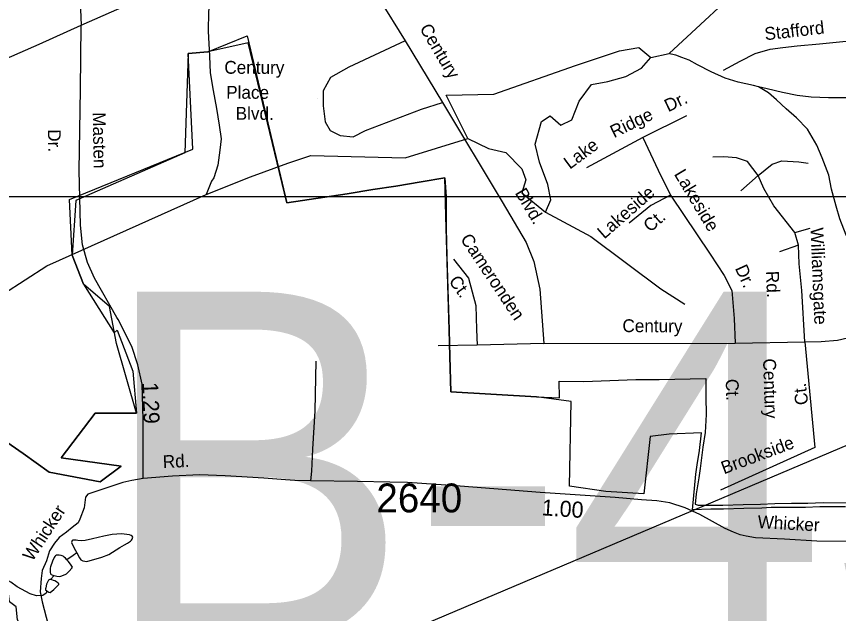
# Model space of a CAD drawing. Extents: x 1551653 to 1702041, y 811336 to 920032.
# Drawn here: x 1675252 to 1679459, y 856913 to 859968 of the extents above; entities that cross this region are included whole.
import ezdxf

# ---------------------------------------------------------------- set-up
doc = ezdxf.new("R2010")
doc.units = 0
for name, color, linetype in [('Old_Level_10', 7, 'Continuous'), ('Old_Level_11', 7, 'Continuous'), ('Old_Level_17', 7, 'Continuous'), ('Old_Level_3', 7, 'Continuous'), ('Old_Level_32', 7, 'Continuous'), ('Old_Level_35', 7, 'Continuous'), ('Old_Level_48', 7, 'Continuous'), ('Old_Level_49', 7, 'Continuous'), ('Old_Level_56', 7, 'Continuous'), ('Old_Level_59', 7, 'Continuous'), ('Old_Level_62', 7, 'Continuous'), ('Old_Level_8', 7, 'Continuous')]:
    doc.layers.add(name, color=color, linetype=linetype)

msp = doc.modelspace()

# ---------------------------------------------------------------- linework, layer by layer
at = {"layer": 'Old_Level_10'}
msp.add_line((1676794.539, 859549.641), (1676794.539, 859549.641), dxfattribs=at)
at = {"layer": 'Old_Level_3'}
msp.add_lwpolyline([(1681886.056, 856127.908), (1675049.538, 856127.908), (1675049.538, 858872.121), (1675049.538, 859046.51), (1677623.023, 859046.51), (1681886.056, 859046.51), (1681886.056, 856127.908)], dxfattribs=at)
at = {"layer": 'Old_Level_32'}
for points in [[(1672877.954, 858732.082), (1673073.856, 858822.082), (1673193.749, 858885.289), (1673418.589, 858982.871), (1673535.074, 859034.372), (1673694.9, 859102.136), (1673871.554, 859176.182), (1674020.852, 859239.181), (1674129.953, 859286.983), (1674257.151, 859342.383), (1674568.151, 859480.181), (1674822.451, 859587.081), (1675367.65, 859826.181), (1675583.749, 859923.881), (1675807.85, 860021.381), (1675949.247, 860086.581), (1676266.248, 860226.18), (1676458.048, 860308.378), (1676890.894, 860494.25), (1677030.093, 860546.407), (1677084.168, 860568.428)], [(1679510.641, 857280.986), (1679348.541, 857284.287), (1679182.643, 857293.686), (1679034.743, 857300.687), (1678986.843, 857309.585), (1678955.042, 857316.285), (1678921.242, 857328.985), (1678879.543, 857347.787), (1678748.943, 857420.487), (1678673.644, 857454.086), (1678596.043, 857479.585), (1678528.244, 857488.984), (1678450.344, 857494.585), (1678316.444, 857507.285), (1677932.744, 857533.085), (1677523.145, 857565.385), (1677253.345, 857582.885), (1677163.346, 857584.686), (1676997.247, 857588.085), (1676757.247, 857592.885), (1676677.248, 857594.486), (1676629.246, 857597.485), (1676517.346, 857605.785), (1676319.446, 857617.787), (1676189.447, 857622.386), (1676051.248, 857615.185), (1675900.95, 857604.286), (1675842.649, 857593.384), (1675796.449, 857584.384), (1675704.318, 857552.834), (1675617.55, 857523.308), (1675605.403, 857509.413), (1675598.461, 857453.834), (1675575.58, 857395.828), (1675567.279, 857378.027), (1675537.74, 857353.337), (1675507.372, 857329.89), (1675470.062, 857302.969), (1675445.868, 857273.262), (1675420.97, 857233.761), (1675404.985, 857183.128), (1675384.174, 857133.985), (1675378.1, 857093.169)]]:
    msp.add_lwpolyline(points, dxfattribs=at)
at = {"layer": 'Old_Level_35'}
for p, q in [((1678681.158, 859459.921), (1678457.503, 859348.01)), ((1678457.503, 859348.01), (1678169.651, 859192.578)), ((1679047.15, 859153.825), (1678958.102, 859075.073)), ((1679235.439, 858862.11), (1679314.293, 858884.41)), ((1679254.076, 858797.865), (1679235.439, 858862.11)), ((1679254.076, 858797.865), (1679156.906, 858764.208)), ((1677608.997, 858286.283), (1677410.192, 858282.137)), ((1677951.28, 858294.518), (1677608.997, 858286.283)), ((1677951.28, 858294.518), (1678930.217, 858296.644)), ((1678930.217, 858296.644), (1679287.21, 858302.553)), ((1679287.21, 858302.553), (1679336.797, 857762.65)), ((1679336.797, 857762.65), (1678854.282, 857545.045))]:
    msp.add_line(p, q, dxfattribs=at)
for points in [[(1675560.55, 860264.481), (1675571.249, 860098.182), (1675579.349, 860003.979), (1675583.749, 859923.881)], [(1677110.407, 860056.966), (1677241.788, 859843.719), (1677431.803, 859526.743), (1677738.037, 859018.667), (1677860.219, 858811.423), (1677899.565, 858714.02), (1677930.628, 858573.094), (1677951.28, 858294.518)], [(1675900.95, 857604.286), (1675899.718, 857906.018), (1675895.944, 858087.289), (1675873.303, 858185.479), (1675843.115, 858279.891), (1675771.687, 858416.861), (1675766.289, 858427.043), (1675650.688, 858629.501), (1675615.366, 858709.842), (1675589.677, 858799.825), (1675580.043, 858899.447), (1675573.621, 859179.034), (1675580.043, 859593.595), (1675583.749, 859923.881)], [(1677241.788, 859843.719), (1676952.24, 859707.872), (1676859.495, 859655.798), (1676821.039, 859587.874), (1676821.039, 859510.894), (1676832.35, 859429.386), (1676857.232, 859384.104), (1676909.261, 859359.199), (1676974.861, 859352.407), (1677038.2, 859384.104), (1677325.485, 859492.781), (1677431.803, 859526.743)], [(1678871.042, 859693.183), (1678956.042, 859739.482), (1679032.843, 859777.982), (1679109.342, 859800.381), (1679173.542, 859809.081), (1679247.843, 859817.582), (1679362.042, 859827.28), (1679480.342, 859838.881), (1679690.542, 859840.682), (1679800.44, 859834.482), (1679884.639, 859838.78), (1679976.542, 859832.881)], [(1678457.503, 859348.01), (1678536.196, 859182.216), (1678598.322, 859053.725)], [(1679047.15, 859153.825), (1678993.307, 859226.36), (1678937.393, 859245.013), (1678871.125, 859249.157), (1678815.212, 859247.085)], [(1679047.15, 859153.825), (1679119.63, 859211.853), (1679169.332, 859228.433), (1679256.308, 859224.288), (1679303.938, 859218.071)], [(1679235.439, 858862.11), (1679127.753, 858998.89), (1679076.142, 859087.508), (1679047.15, 859153.825)], [(1678598.322, 859053.725), (1678498.92, 858999.842), (1678387.093, 858910.727)], [(1678598.322, 859053.725), (1678802.625, 858752.271), (1678873.035, 858642.432), (1678912.382, 858565.752), (1678925.352, 858422.389), (1678930.217, 858296.644)], [(1679287.21, 858302.553), (1679270.644, 858565.752), (1679258.218, 858702.533), (1679254.076, 858797.865)], [(1677488.886, 858725.638), (1677565.509, 858628.233), (1677602.784, 858489.381), (1677606.926, 858367.107), (1677608.997, 858286.283)], [(1679287.21, 858302.553), (1679369.586, 858305.095), (1679454.493, 858311.312), (1679555.966, 858336.182), (1679705.069, 858379.703), (1679808.613, 858394.21)], [(1676783.648, 858204.685), (1676778.547, 857950.686), (1676766.549, 857754.784), (1676762.247, 857640.884), (1676757.247, 857592.885)], [(1675378.1, 857093.169), (1675372.893, 857023.696), (1675384.192, 856972.912), (1675424.972, 856816.596)]]:
    msp.add_lwpolyline(points, dxfattribs=at)
at = {"layer": 'Old_Level_48'}
for points in [[(1675522.66, 859031.834), (1676153.932, 859288.098), (1676131.107, 859778.826), (1676230.755, 859787.14), (1676433.32, 859867.798), (1676635.567, 859013.766)], [(1676635.567, 859013.766), (1676944.419, 859059.69), (1677074.878, 859083.141), (1677194.051, 859099.621), (1677322.889, 859121.511), (1677443.726, 859141.934), (1677451.659, 859044.237), (1677450.822, 859041.872), (1677450.579, 858884.798), (1677453.765, 858741.958), (1677458.243, 858628.447), (1677460.422, 858520.524), (1677465.786, 858364.957), (1677469.08, 858228.458), (1677475.632, 858048.278), (1677914.066, 858021.949), (1678031.284, 858017.038), (1678028.718, 858101.959), (1678155.562, 858100.079), (1678422.254, 858110.407), (1678541.161, 858111.024), (1678779.822, 858115.42), (1678780.659, 858022.589), (1678780.734, 857932.153), (1678776.771, 857838.6), (1678764.35, 857764.213), (1678750.56, 857655.733), (1678743.365, 857607.449), (1678743.365, 857607.449), (1678730.826, 857525.923), (1678730.826, 857525.923), (1678725.931, 857472.052), (1678741.007, 857467.068), (1678805.652, 857467.695), (1678866.295, 857467.59), (1678970.881, 857470.802), (1679060.297, 857473.443), (1679132.164, 857476.343), (1679217.577, 857478.249), (1679302.167, 857478.584), (1679379.601, 857480.608), (1679513.639, 857479.417)], [(1675021.378, 857914.052), (1675285.858, 857732.444), (1675419.025, 857637.266), (1675679.821, 857587.688), (1675786.975, 857666.33), (1675480.725, 857709.097), (1675654.142, 857937.871), (1675865.556, 857938.001), (1675763.307, 858294.765), (1675727.499, 858483.352), (1675594.332, 858597.566), (1675536.947, 858745.864), (1675522.66, 859031.834)]]:
    msp.add_lwpolyline(points, dxfattribs=at)
at = {"layer": 'Old_Level_49'}
for points in [[(1676635.567, 859013.766), (1676437.245, 859833.079), (1676230.755, 859787.14), (1676131.107, 859778.826), (1676114.388, 859270.02), (1675555.597, 859025.752)], [(1679494.526, 857458.562), (1679363.016, 857458.562), (1679290.266, 857455.763), (1679203.526, 857455.763), (1679113.987, 857455.763), (1679066.42, 857452.965), (1678974.401, 857450.249), (1678869.815, 857447.037), (1678805.61, 857447.948), (1678711.763, 857444.405), (1678728.735, 857626.473), (1678735.93, 857674.757), (1678747.177, 857747.264), (1678757.801, 857837.59), (1678591.355, 857830.506), (1678495.738, 857818.108), (1678462.748, 857525.628), (1678268.206, 857538.048), (1678082.479, 857564.569), (1678090.221, 857997.604), (1677914.066, 858021.949), (1677475.632, 858048.278), (1677469.08, 858228.458), (1677465.786, 858364.957), (1677450.579, 858884.798), (1677443.726, 859141.934), (1677322.889, 859121.511), (1677194.051, 859099.621), (1677074.878, 859083.141), (1676944.419, 859059.69), (1676635.567, 859013.766)], [(1675555.597, 859025.752), (1675536.947, 858745.864), (1675594.332, 858597.566), (1675751.528, 858348.409), (1675767.544, 858363.554), (1675846.73, 858153.822), (1675865.556, 857938.001), (1675654.142, 857937.871), (1675480.725, 857709.097), (1675786.975, 857666.33), (1675679.821, 857587.688), (1675419.025, 857637.266), (1675285.858, 857732.444), (1675021.378, 857914.052), (1674869.188, 858104.409), (1674723.361, 858353.635), (1674611.483, 858616.909), (1674574.826, 858588.707), (1674529.487, 858145.865), (1674266.371, 858155.098), (1674247.907, 857734.942), (1673537.035, 858302.847), (1673844.519, 858878.58)]]:
    msp.add_lwpolyline(points, dxfattribs=at)
at = {"layer": 'Old_Level_56'}
msp.add_lwpolyline([(1658056.153, 847053.995), (1658642.585, 847434.49), (1659307.778, 847869.817), (1659997.143, 848323.061), (1660793.113, 848832.771), (1661317.196, 849168.109), (1662048.943, 849658.711), (1662732.387, 850115.879), (1663434.003, 850590.888), (1663897.7, 850898.837), (1664365.32, 851202.904), (1664738.338, 851460.066), (1664875.444, 851550.332), (1665347.956, 851760.249), (1665856.439, 851987.644), (1666371.13, 852215.114), (1666960.046, 852471.494), (1667669.083, 852779.927), (1672104.156, 854678.59), (1675930.75, 856261.388), (1682296.236, 858958.483), (1686555.226, 862371.176)], dxfattribs=at)
at = {"layer": 'Old_Level_59'}
for points in [[(1675073.545, 858476.999), (1675407.515, 858692.273), (1676222.002, 859057.237), (1676448.858, 859146.525), (1676640.553, 859216.571), (1676757.535, 859256.812), (1677241.561, 859243.689), (1677561.524, 859343.029), (1677450.682, 859564.912), (1677694.987, 859569.44), (1678113.474, 859716.607), (1678337.421, 859791.323), (1678436.953, 859809.436), (1678498.03, 859757.362), (1678592.649, 859777.542), (1679026.642, 860182.315), (1679465.658, 860629.636), (1679792.614, 860849.452), (1679934.612, 860915.581), (1680427.66, 860944.903), (1680611.592, 861016.672), (1680830.587, 861222.339), (1680974.636, 861455.791)], [(1678796.573, 856618.817), (1678381.65, 856706.067), (1678097.551, 856708.579), (1677955.552, 856678.641), (1677494.595, 856399.155), (1677251.608, 856325.337), (1676375.523, 856251.21), (1675515.866, 856569.007), (1675462.529, 856594.775), (1675402.323, 856630.877), (1675354.569, 856695.404), (1675256.554, 856881.233), (1675249.582, 856947.055), (1675215.544, 856973.967), (1675200.575, 857099.049), (1675175.558, 857122.528), (1675065.548, 857676.22), (1674925.497, 857892.447), (1674636.579, 858131.384), (1674005.019, 858498.786), (1673911.367, 858541.102), (1673892.548, 858697.994), (1673877.476, 858839.48)]]:
    msp.add_lwpolyline(points, dxfattribs=at)
at = {"layer": 'Old_Level_62'}
for p, q in [((1678602.491, 859775.389), (1678592.649, 859777.542)), ((1675444.074, 857108.021), (1675425.927, 857087.054))]:
    msp.add_line(p, q, dxfattribs=at)
for points in [[(1676348.456, 860480.563), (1676346.303, 860452.676), (1676305.908, 860378.755), (1676281.609, 860318.572), (1676267.051, 860199.026), (1676246.443, 860092.81), (1676233.832, 859991.309), (1676233.525, 859892.833), (1676238.959, 859764.726), (1676242.444, 859679.271), (1676258.028, 859588.741), (1676275.56, 859497.287), (1676289.196, 859412.447), (1676298.834, 859342.524), (1676292.58, 859284.341), (1676282.019, 859206.574), (1676261.924, 859143.008), (1676250.607, 859125.519), (1676222.002, 859057.237)], [(1680328.722, 859875.147), (1680278.792, 859849.105), (1680206.716, 859816.092), (1680138.331, 859774.005), (1680058.156, 859737.096), (1679992.027, 859711.362), (1679894.012, 859681.322), (1679799.483, 859647.949), (1679743.504, 859616.268), (1679685.371, 859594.482), (1679621.293, 859576.898), (1679565.108, 859563.263), (1679497.031, 859551.524), (1679407.013, 859551.729), (1679318.943, 859554.343), (1679246.97, 859563.16), (1679172.946, 859579.462), (1679093.078, 859597.455), (1679049.095, 859608.221)], [(1679049.095, 859608.221), (1679023.156, 859614.526), (1678945.338, 859630.827), (1678879.209, 859652.717), (1678807.441, 859683.731), (1678737.621, 859719.615), (1678693.842, 859744.273), (1678657.855, 859758.165), (1678625.867, 859770.263), (1678602.491, 859775.389)], [(1677561.524, 859343.029), (1677668.213, 859292.006), (1677756.434, 859271.628), (1677837.869, 859187.856), (1677858.229, 859131.254), (1677837.869, 859065.595), (1677960.022, 858965.974), (1677987.168, 859029.368), (1677971.333, 859108.613), (1677928.353, 859221.818), (1677905.733, 859314.647), (1677939.664, 859430.116), (1677982.644, 859459.55), (1678036.934, 859412.004), (1678093.486, 859439.173), (1678131.941, 859534.266), (1678194.754, 859619.197), (1678278.452, 859635.045), (1678371.197, 859659.95), (1678450.37, 859702.969), (1678498.03, 859757.362)], [(1679732.036, 858567.813), (1679718.385, 858574.553), (1679654.716, 858620.177), (1679603.043, 858678.668), (1679539.272, 858771.095), (1679497.749, 858849.066), (1679465.966, 858931.754), (1679446.383, 858997.831), (1679422.597, 859083.646), (1679409.166, 859156.132), (1679375.538, 859244.663), (1679347.856, 859310.023), (1679300.694, 859390.609), (1679244.612, 859449.151), (1679190.581, 859495.39), (1679140.856, 859541.527), (1679100.973, 859577.668), (1679049.095, 859608.221)], [(1677960.022, 858965.974), (1678190.512, 858842.236), (1678550.185, 858575.071), (1678672.338, 858495.827)], [(1675560.851, 857223.875), (1675574.077, 857198.089), (1675582.074, 857188.093), (1675592.019, 857182.147), (1675601.042, 857180.352), (1675612.012, 857180.096), (1675688.189, 857201.524), (1675724.483, 857215.621), (1675780.565, 857251.352), (1675804.556, 857264.834), (1675820.857, 857272.728), (1675834.698, 857283.083), (1675840.542, 857288.722), (1675844.848, 857294.361), (1675847.309, 857303.333), (1675844.848, 857308.356), (1675838.902, 857311.74), (1675830.802, 857315.174), (1675803.838, 857319.839), (1675788.664, 857320.967), (1675742.322, 857316.969), (1675698.851, 857309.689), (1675640.719, 857296.053), (1675602.784, 857286.159), (1675582.689, 857285.749), (1675566.695, 857286.108), (1675556.648, 857287.902), (1675546.6, 857288.107), (1675539.833, 857288.312), (1675536.45, 857286.672), (1675534.092, 857276.932), (1675536.553, 857268.679), (1675554.29, 857236.281), (1675560.851, 857223.875)], [(1675509.383, 857187.991), (1675502.309, 857196.295), (1675496.67, 857202.19), (1675490.211, 857206.394), (1675481.086, 857210.649), (1675470.218, 857212.545), (1675464.067, 857212.648), (1675457.403, 857211.162), (1675452.174, 857208.804), (1675448.38, 857205.625), (1675444.279, 857199.115), (1675436.077, 857181.224), (1675425.927, 857152.722), (1675424.389, 857145.34), (1675423.774, 857130.627), (1675423.774, 857124.835), (1675425.722, 857116.581), (1675429.515, 857113.249), (1675437.718, 857108.994), (1675444.074, 857108.021)], [(1675560.851, 857223.875), (1675542.192, 857210.29), (1675509.383, 857187.991)], [(1675444.074, 857108.021), (1675458.018, 857103.663), (1675471.654, 857102.535), (1675479.036, 857104.842), (1675500.566, 857112.583), (1675507.845, 857116.581), (1675521.789, 857130.217), (1675534.707, 857144.776), (1675538.091, 857150.415), (1675527.633, 857165.435), (1675516.047, 857180.404), (1675509.383, 857187.991)], [(1675407.267, 857029.178), (1675403.474, 857016.977), (1675387.172, 857004.982), (1675355.082, 857003.187), (1675321.35, 857013.747), (1675255.324, 857049.529), (1675223.438, 857073.982), (1675211.443, 857079.928)], [(1675425.927, 857087.054), (1675422.441, 857087.156), (1675419.468, 857085.516), (1675415.674, 857083.158), (1675409.933, 857074.289), (1675405.319, 857062.857), (1675401.526, 857044.915), (1675400.911, 857039.174), (1675401.321, 857035.022), (1675407.267, 857029.178)], [(1675407.267, 857029.178), (1675417.93, 857023.231), (1675425.209, 857020.617), (1675443.459, 857036.662), (1675457.403, 857050.349), (1675468.578, 857061.576), (1675468.168, 857065.677), (1675465.605, 857069.061), (1675457.505, 857074.905), (1675447.56, 857080.902), (1675442.024, 857082.645), (1675432.694, 857086.08), (1675425.927, 857087.054)]]:
    msp.add_lwpolyline(points, dxfattribs=at)

# ---------------------------------------------------------------- texts
at = {"layer": 'Old_Level_10'}
for s, height, rotation, p in [('Century', 65.6167, 300.4483, (1677312.836, 859906.903)), ('Stafford', 65.6167, 6.526722, (1679083.993, 859845.632)), ('Century', 65.6167, 359.805647, (1676315.653, 859674.762)), ('Place', 65.6167, 359.805647, (1676324.968, 859547.141)), ('Dr.', 65.6167, 25.865892, (1678587.609, 859477.183)), ('Blvd.', 65.6167, 359.805647, (1676373.668, 859439.277)), ('Masten', 65.6167, 271.041242, (1675642.09, 859477.171)), ('Ridge', 65.6167, 25.885142, (1678310.018, 859344.419)), ('Dr.', 65.6167, 271.041242, (1675412.302, 859390.275)), ('Lake', 65.6167, 36.5191, (1678083.573, 859183.39)), ('Lakeside', 65.6167, 301.026383, (1678615, 859161.437)), ('Blvd.', 65.6167, 300.927481, (1677801.068, 859065.046)), ('Lakeside', 65.6167, 41.290408, (1678260.062, 858826.365)), ('Ct.', 65.6167, 41.290408, (1678495.495, 858860.463)), ('Williamsgate', 65.61666, 272.389439, (1679315.177, 858886.367)), ('Cameronden', 65.6167, 303.671253, (1677521.104, 858829.309)), ('Dr.', 65.6167, 294.362731, (1678927.746, 858679.808)), ('Ct.', 65.6167, 305.770658, (1677461.367, 858613.05)), ('Rd.', 65.6167, 272.389439, (1679087.468, 858664.846)), ('Century', 65.6167, 359.669239, (1678352.823, 858353.052)), ('Century', 65.6167, 271.870275, (1679072.675, 858217.022)), ('Ct.', 65.6167, 271.870275, (1678881.372, 858112.611)), ('Ct.', 65.6167, 97.127786, (1679304.576, 857983.868)), ('Brookside', 65.6167, 20.571817, (1678872.626, 857624.988))]:
    msp.add_text(s, height=height, rotation=rotation, dxfattribs=at).set_placement(p)
at = {"layer": 'Old_Level_11'}
for s, rotation, p in [('Rd.', 2.982944, (1676002.229, 857656.673)), ('Whicker', 56.754183, (1675333.631, 857176.209)), ('Whicker', 356.757167, (1679043.409, 857350.934))]:
    msp.add_text(s, height=65.6167, rotation=rotation, dxfattribs=at).set_placement(p)
at = {"layer": 'Old_Level_17'}
for s, rotation, p in [('1.29', 272.173061, (1675895.035, 858095.476)), ('1.00', 356.15315, (1677938.084, 857416.059))]:
    msp.add_text(s, height=82.0208, rotation=rotation, dxfattribs=at).set_placement(p)
at = {"layer": 'Old_Level_3'}
msp.add_text('B-4510', height=1788.0542, dxfattribs=at).set_placement((1675671.879, 856771.846))
at = {"layer": 'Old_Level_8'}
msp.add_text('2640', height=147.6375, dxfattribs=at).set_placement((1677093.795, 857430.845))

doc.saveas('drawing.dxf')
